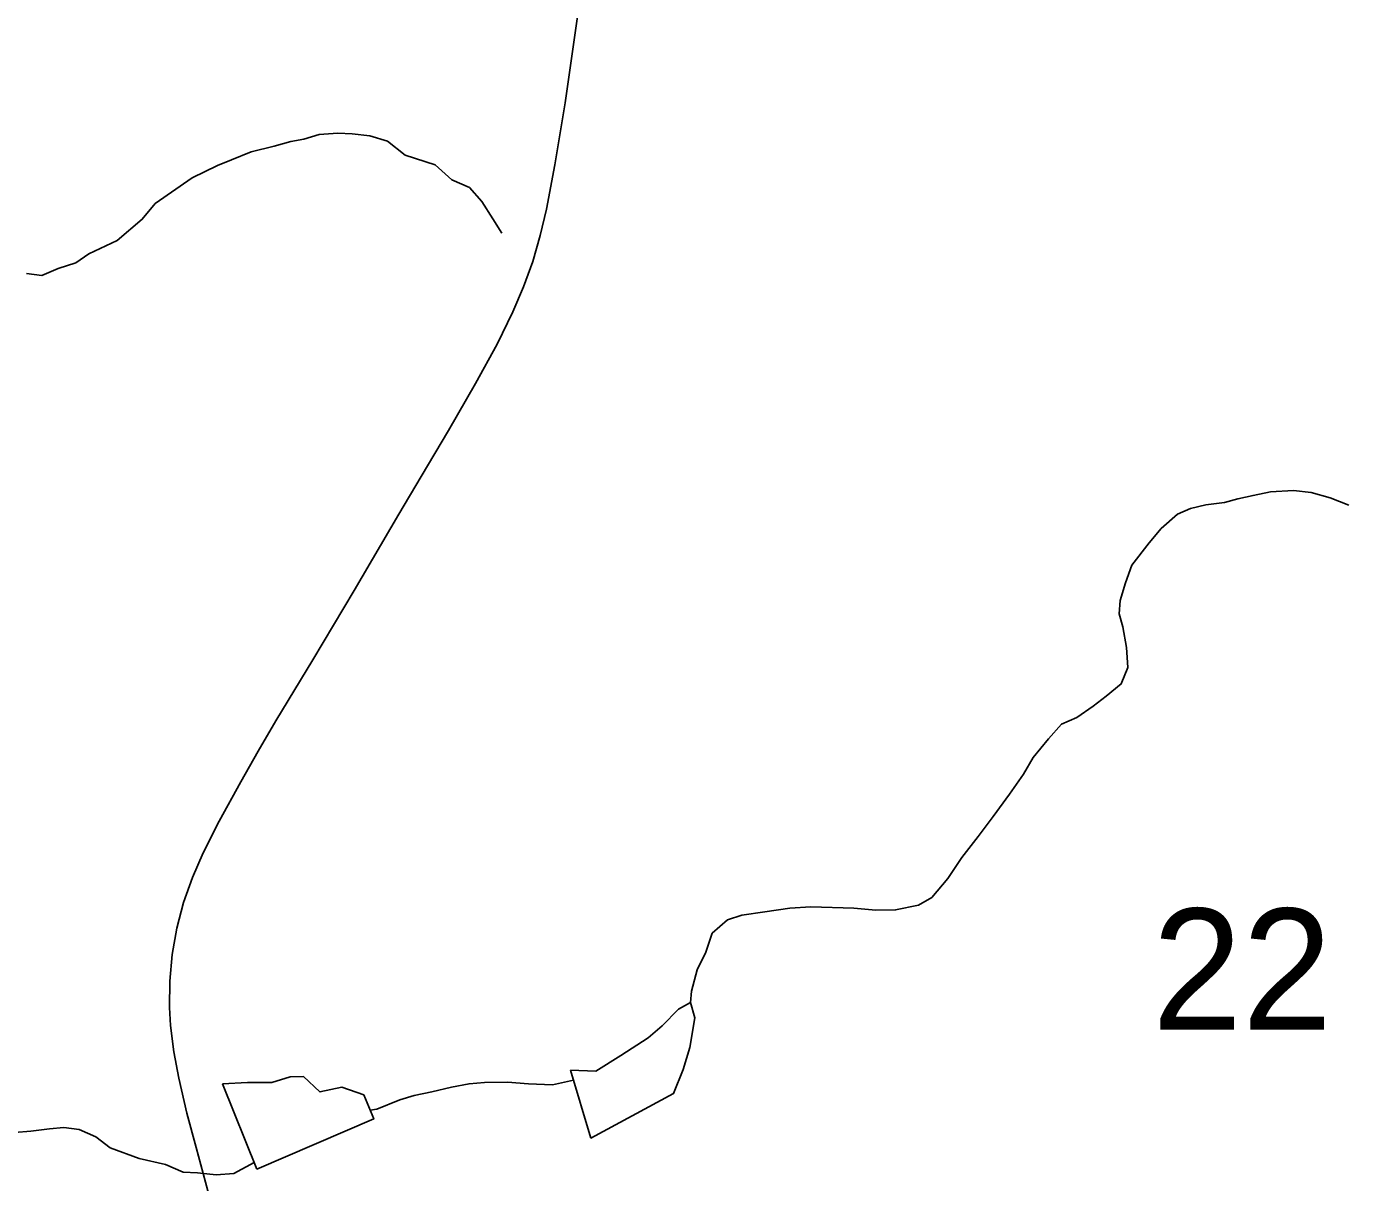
# Model space of a CAD drawing. Extents: x 0 to 34, y 0 to 22.
# Drawn here: x 20.3652 to 20.8218, y 11.0156 to 11.4154 of the extents above; entities that cross this region are included whole.
import ezdxf

# ---------------------------------------------------------------- set-up
doc = ezdxf.new("R2010")
doc.units = 0
for name, color, linetype in [('GM_X_Minor_Lake', 7, 'Continuous'), ('GM_X_Minor_River', 7, 'Continuous'), ('GM_X_Section_Text', 7, 'Continuous'), ('GM_X_State_Route', 7, 'Continuous')]:
    doc.layers.add(name, color=color, linetype=linetype)

msp = doc.modelspace()

# ---------------------------------------------------------------- linework, layer by layer
at = {"layer": 'GM_X_Minor_Lake'}
for points in [[(20.56036, 11.03098), (20.58904, 11.04637), (20.59239, 11.05473), (20.59461, 11.06234), (20.59643, 11.07259), (20.59488, 11.07789), (20.59073, 11.07558), (20.58509, 11.06985), (20.5802, 11.06564), (20.57077, 11.0595), (20.5621, 11.05413), (20.55338, 11.05444)], [(20.44492, 11.02025), (20.48532, 11.03762), (20.48186, 11.04594), (20.47426, 11.04854), (20.4667, 11.04696), (20.46098, 11.05223), (20.45644, 11.0522), (20.45001, 11.05025), (20.44168, 11.05019), (20.43297, 11.04975)], [(20.55338, 11.05444), (20.56036, 11.03098)], [(20.43297, 11.04975), (20.44492, 11.02025)]]:
    msp.add_lwpolyline(points, dxfattribs=at)
at = {"layer": 'GM_X_Minor_River'}
for points in [[(20.36516, 11.33), (20.37049, 11.32931), (20.37616, 11.33167), (20.38222, 11.33365), (20.38675, 11.33675), (20.39657, 11.34144), (20.40523, 11.34877), (20.40972, 11.35415), (20.42254, 11.36305), (20.43123, 11.36735), (20.43615, 11.36931), (20.44296, 11.37206), (20.45092, 11.37407), (20.4566, 11.37566), (20.46116, 11.37648), (20.46646, 11.37807), (20.47292, 11.37854), (20.47787, 11.37823), (20.48396, 11.37755), (20.49007, 11.37573), (20.49622, 11.37087), (20.50653, 11.36759), (20.51231, 11.36235), (20.51842, 11.35977), (20.52267, 11.35489), (20.52655, 11.34886), (20.52966, 11.34397)], [(20.59488, 11.07789), (20.59524, 11.08178), (20.59725, 11.08922), (20.60021, 11.09534), (20.60241, 11.10182), (20.60767, 11.10645), (20.6126, 11.10804), (20.62056, 11.10928), (20.6293, 11.11054), (20.63652, 11.11101), (20.65136, 11.11045), (20.65897, 11.1098), (20.66582, 11.10989), (20.67378, 11.11151), (20.67831, 11.11423), (20.68393, 11.12076), (20.68878, 11.12805), (20.69439, 11.13534), (20.69963, 11.14224), (20.70523, 11.14992), (20.71009, 11.15682), (20.71344, 11.16256), (20.71868, 11.16909), (20.72317, 11.17408), (20.72847, 11.17644), (20.73412, 11.18031), (20.73864, 11.18379), (20.74391, 11.18804), (20.74612, 11.19376), (20.74565, 11.2006), (20.74442, 11.2078), (20.74322, 11.21234), (20.74354, 11.2169), (20.74536, 11.22301), (20.74756, 11.22911), (20.75355, 11.23679), (20.75767, 11.24178), (20.76331, 11.24679), (20.76785, 11.24875), (20.77315, 11.24997), (20.77961, 11.25081), (20.78416, 11.25201), (20.78947, 11.25322), (20.79554, 11.25444), (20.80352, 11.25493), (20.80961, 11.25425), (20.8161, 11.25244), (20.8226, 11.24986)], [(20.48406, 11.04064), (20.48643, 11.04102), (20.49438, 11.04417), (20.4993, 11.04575), (20.50537, 11.04697), (20.5122, 11.04858), (20.51827, 11.0498), (20.52359, 11.05025), (20.53157, 11.05036), (20.53881, 11.0497), (20.54718, 11.04943), (20.5544, 11.05102)], [(20.36103, 11.0329), (20.36672, 11.03335), (20.37318, 11.0342), (20.37812, 11.03464)], [(20.37812, 11.03464), (20.38345, 11.03395), (20.38919, 11.03137), (20.39418, 11.02764), (20.40412, 11.02397), (20.41328, 11.02182), (20.4194, 11.01924), (20.42434, 11.01892), (20.43082, 11.01825), (20.4369, 11.01871), (20.44397, 11.02258)]]:
    msp.add_lwpolyline(points, dxfattribs=at)
at = {"layer": 'GM_X_State_Route'}
msp.add_lwpolyline([(20.42954, 11.00676), (20.42391, 11.02768), (20.42071, 11.03966), (20.41785, 11.0517), (20.41612, 11.0608), (20.415, 11.06996), (20.41466, 11.0761), (20.41477, 11.08531), (20.41563, 11.09447), (20.41725, 11.10354), (20.41956, 11.11244), (20.42265, 11.12111), (20.42633, 11.12958), (20.43184, 11.14064), (20.43933, 11.15417), (20.4453, 11.16478), (20.45143, 11.17523), (20.46427, 11.19638), (20.47857, 11.22038), (20.49397, 11.24678), (20.50167, 11.25977), (20.51118, 11.27573), (20.52054, 11.29192), (20.52799, 11.30557), (20.53341, 11.31678), (20.5371, 11.32538), (20.5403, 11.33418), (20.54294, 11.34317), (20.54506, 11.35228), (20.54793, 11.36756), (20.55148, 11.38901), (20.55593, 11.41966)], dxfattribs=at)

# ---------------------------------------------------------------- texts
at = {"layer": 'GM_X_Section_Text'}
msp.add_text('22', height=0.041856, rotation=0, dxfattribs=at).set_placement((20.75456, 11.06849))

doc.saveas('drawing.dxf')
